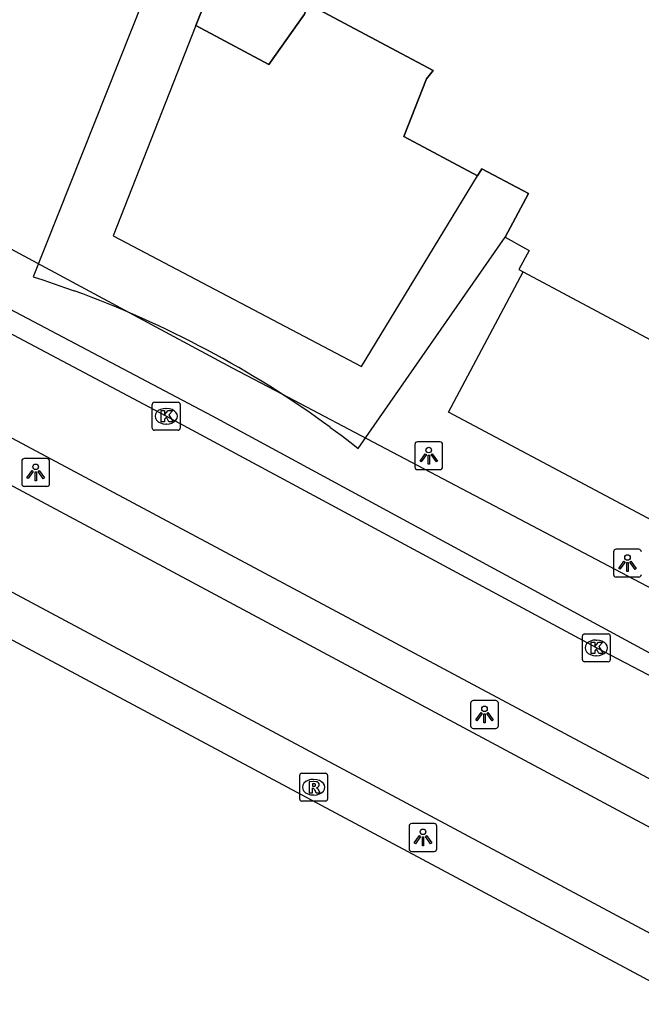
# Model space of a CAD drawing. Extents: x 159489 to 160304, y 383826 to 384530.
# Drawn here: x 159661.58 to 159683.87, y 384050.19 to 384085.45 of the extents above; entities that cross this region are included whole.
import ezdxf

# ---------------------------------------------------------------- set-up
doc = ezdxf.new("R2010")
doc.units = 0
for name, color, linetype in [('IMGEO_Fietspad_gesloten', 7, 'Continuous'), ('IMGEO_Kolk', 7, 'Continuous'), ('IMGEO_Lichtpunt', 7, 'Continuous'), ('IMGEO_OVBaan_gesloten', 7, 'Continuous'), ('IMGEO_Pand', 7, 'Continuous'), ('IMGEO_Pand_overbouw', 7, 'Continuous'), ('IMGEO_Rijbaan_lokaal_gesloten', 7, 'Continuous'), ('IMGEO_Rioolput', 7, 'Continuous'), ('IMGEO_Voetpad_gesloten', 7, 'Continuous'), ('IMGEO_Voetpad_open', 7, 'Continuous')]:
    doc.layers.add(name, color=color, linetype=linetype)

msp = doc.modelspace()

# ---------------------------------------------------------------- linework, layer by layer
at = {"layer": 'IMGEO_Fietspad_gesloten'}
for points in [[(159693.711, 384060.079), (159674.707, 384070.073), (159670.991, 384072.027), (159669.209, 384072.964), (159665.524, 384074.945), (159661.738, 384076.981), (159654.281, 384080.99), (159642.056, 384087.372)], [(159642.439, 384085.088), (159652.872, 384079.481), (159668.485, 384071.248), (159684.302, 384062.68), (159693.034, 384058.215)]]:
    msp.add_lwpolyline(points, dxfattribs=at)
at = {"layer": 'IMGEO_Kolk'}
for p, q in [((159666.41, 384071.737), (159667.262, 384071.737)), ((159666.335, 384070.811), (159666.335, 384071.663)), ((159666.823, 384071.517), (159666.848, 384071.517)), ((159667.336, 384071.663), (159667.336, 384070.811)), ((159667.262, 384070.737), (159666.41, 384070.737)), ((159666.846, 384070.957), (159666.821, 384070.957)), ((159681.759, 384062.506), (159681.759, 384063.358)), ((159681.834, 384063.432), (159682.686, 384063.432)), ((159682.76, 384063.358), (159682.76, 384062.506)), ((159682.247, 384063.212), (159682.272, 384063.212)), ((159682.27, 384062.652), (159682.245, 384062.652)), ((159682.686, 384062.432), (159681.834, 384062.432))]:
    msp.add_line(p, q, dxfattribs=at)
for points in [[(159666.41, 384071.737), (159667.262, 384071.737)], [(159666.335, 384070.811), (159666.335, 384071.663)], [(159666.656, 384071.437), (159666.779, 384071.437), (159666.779, 384071.286), (159666.909, 384071.437), (159667.073, 384071.437), (159666.927, 384071.286), (159667.08, 384071.037), (159666.928, 384071.037), (159666.843, 384071.201), (159666.779, 384071.134), (159666.779, 384071.037), (159666.656, 384071.037), (159666.656, 384071.437)], [(159667.336, 384071.663), (159667.336, 384070.811)], [(159667.262, 384070.737), (159666.41, 384070.737)], [(159681.759, 384062.506), (159681.759, 384063.358)], [(159681.834, 384063.432), (159682.686, 384063.432)], [(159682.76, 384063.358), (159682.76, 384062.506)], [(159682.08, 384063.132), (159682.203, 384063.132), (159682.203, 384062.981), (159682.333, 384063.132), (159682.497, 384063.132), (159682.351, 384062.981), (159682.504, 384062.732), (159682.352, 384062.732), (159682.267, 384062.896), (159682.203, 384062.829), (159682.203, 384062.732), (159682.08, 384062.732), (159682.08, 384063.132)], [(159682.686, 384062.432), (159681.834, 384062.432)]]:
    msp.add_lwpolyline(points, dxfattribs=at)
for centre, start, end in [((159666.412, 384071.661), 91.552, 178.448), ((159666.412, 384071.661), 91.552, 178.448), ((159667.26, 384071.661), 1.552, 88.448), ((159667.26, 384071.661), 1.552, 88.448), ((159666.412, 384070.813), 181.552, 268.448), ((159666.412, 384070.813), 181.552, 268.448), ((159667.26, 384070.813), 271.552, 358.448), ((159667.26, 384070.813), 271.552, 358.448), ((159681.836, 384063.356), 91.552, 178.448), ((159681.836, 384063.356), 91.552, 178.448), ((159682.684, 384063.356), 1.552, 88.448), ((159682.684, 384063.356), 1.552, 88.448), ((159681.836, 384062.508), 181.552, 268.448), ((159681.836, 384062.508), 181.552, 268.448), ((159682.684, 384062.508), 271.552, 358.448), ((159682.684, 384062.508), 271.552, 358.448)]:
    msp.add_arc(centre, 0.0765, start, end, dxfattribs=at)
for centre, major_axis, ratio, start_param, end_param in [((159666.822, 384071.237), (-0.387, 0.002), 0.722429, 4.712389, 7.853982), ((159666.847, 384071.237), (-0.39, 0.002), 0.717154, 1.570796, 4.712389), ((159682.246, 384062.932), (-0.387, 0.002), 0.722429, 4.712389, 7.853982), ((159682.271, 384062.932), (-0.39, 0.002), 0.717154, 1.570796, 4.712389)]:
    msp.add_ellipse(centre, major_axis=major_axis, ratio=ratio, start_param=start_param, end_param=end_param, dxfattribs=at)
at = {"layer": 'IMGEO_Lichtpunt'}
for p, q in [((159675.751, 384070.225), (159675.751, 384069.418)), ((159675.751, 384070.225), (159675.751, 384069.418)), ((159676.653, 384070.32), (159675.845, 384070.32)), ((159676.653, 384070.32), (159675.845, 384070.32)), ((159676.747, 384069.418), (159676.747, 384070.225)), ((159676.747, 384069.418), (159676.747, 384070.225)), ((159661.655, 384069.625), (159661.655, 384068.818)), ((159661.655, 384069.625), (159661.655, 384068.818)), ((159662.557, 384069.72), (159661.749, 384069.72)), ((159662.557, 384069.72), (159661.749, 384069.72)), ((159662.651, 384068.818), (159662.651, 384069.625)), ((159662.651, 384068.818), (159662.651, 384069.625)), ((159675.845, 384069.324), (159676.653, 384069.324)), ((159675.845, 384069.324), (159676.653, 384069.324)), ((159661.749, 384068.724), (159662.557, 384068.724)), ((159661.749, 384068.724), (159662.557, 384068.724)), ((159683.779, 384066.469), (159682.971, 384066.469)), ((159683.779, 384066.469), (159682.971, 384066.469)), ((159682.877, 384066.374), (159682.877, 384065.567)), ((159682.877, 384066.374), (159682.877, 384065.567)), ((159682.971, 384065.473), (159683.779, 384065.473)), ((159682.971, 384065.473), (159683.779, 384065.473)), ((159677.75, 384060.947), (159677.75, 384060.14)), ((159677.75, 384060.947), (159677.75, 384060.14)), ((159678.652, 384061.042), (159677.844, 384061.042)), ((159678.652, 384061.042), (159677.844, 384061.042)), ((159678.746, 384060.14), (159678.746, 384060.947)), ((159678.746, 384060.14), (159678.746, 384060.947)), ((159677.844, 384060.046), (159678.652, 384060.046)), ((159677.844, 384060.046), (159678.652, 384060.046)), ((159676.446, 384056.633), (159675.638, 384056.633)), ((159676.446, 384056.633), (159675.638, 384056.633)), ((159675.544, 384056.538), (159675.544, 384055.731)), ((159675.544, 384056.538), (159675.544, 384055.731)), ((159676.54, 384055.731), (159676.54, 384056.538)), ((159676.54, 384055.731), (159676.54, 384056.538)), ((159675.638, 384055.637), (159676.446, 384055.637)), ((159675.638, 384055.637), (159676.446, 384055.637))]:
    msp.add_line(p, q, dxfattribs=at)
for points in [[(159676.125, 384069.889), (159676.164, 384069.861), (159675.976, 384069.599), (159675.938, 384069.626), (159676.125, 384069.889)], [(159676.227, 384069.841), (159676.274, 384069.841), (159676.274, 384069.519), (159676.227, 384069.519), (159676.227, 384069.841)], [(159676.337, 384069.861), (159676.375, 384069.888), (159676.562, 384069.626), (159676.523, 384069.598), (159676.337, 384069.861)], [(159662.029, 384069.289), (159662.068, 384069.261), (159661.88, 384068.999), (159661.842, 384069.026), (159662.029, 384069.289)], [(159662.241, 384069.261), (159662.279, 384069.288), (159662.466, 384069.026), (159662.427, 384068.998), (159662.241, 384069.261)], [(159662.131, 384069.241), (159662.178, 384069.241), (159662.178, 384068.919), (159662.131, 384068.919), (159662.131, 384069.241)], [(159683.251, 384066.038), (159683.29, 384066.01), (159683.102, 384065.748), (159683.064, 384065.775), (159683.251, 384066.038)], [(159683.353, 384065.99), (159683.4, 384065.99), (159683.4, 384065.668), (159683.353, 384065.668), (159683.353, 384065.99)], [(159683.463, 384066.01), (159683.501, 384066.037), (159683.688, 384065.775), (159683.649, 384065.747), (159683.463, 384066.01)], [(159678.124, 384060.611), (159678.163, 384060.583), (159677.975, 384060.321), (159677.937, 384060.348), (159678.124, 384060.611)], [(159678.226, 384060.563), (159678.273, 384060.563), (159678.273, 384060.241), (159678.226, 384060.241), (159678.226, 384060.563)], [(159678.336, 384060.583), (159678.374, 384060.61), (159678.561, 384060.348), (159678.522, 384060.32), (159678.336, 384060.583)], [(159675.918, 384056.202), (159675.957, 384056.174), (159675.769, 384055.912), (159675.731, 384055.939), (159675.918, 384056.202)], [(159676.02, 384056.154), (159676.067, 384056.154), (159676.067, 384055.832), (159676.02, 384055.832), (159676.02, 384056.154)], [(159676.13, 384056.174), (159676.168, 384056.201), (159676.355, 384055.939), (159676.316, 384055.911), (159676.13, 384056.174)]]:
    msp.add_lwpolyline(points, dxfattribs=at)
for centre in [(159676.25, 384070.023), (159662.154, 384069.423), (159683.376, 384066.172), (159678.249, 384060.745), (159676.043, 384056.336)]:
    msp.add_circle(centre, 0.0994, dxfattribs=at)
for centre, start, end in [((159675.845, 384070.225), 90, 180), ((159675.845, 384070.225), 90, 180), ((159676.653, 384070.225), 0, 90), ((159676.653, 384070.225), 0, 90), ((159661.749, 384069.625), 90, 180), ((159661.749, 384069.625), 90, 180), ((159662.557, 384069.625), 0, 90), ((159662.557, 384069.625), 0, 90), ((159675.845, 384069.418), 180, 270), ((159675.845, 384069.418), 180, 270), ((159676.653, 384069.418), 270, 0), ((159676.653, 384069.418), 270, 360), ((159661.749, 384068.818), 180, 270), ((159661.749, 384068.818), 180, 270), ((159662.557, 384068.818), 270, 0), ((159662.557, 384068.818), 270, 360), ((159682.971, 384066.374), 90, 180), ((159682.971, 384066.374), 90, 180), ((159683.779, 384066.374), 0, 90), ((159683.779, 384066.374), 0, 90), ((159682.971, 384065.567), 180, 270), ((159682.971, 384065.567), 180, 270), ((159683.779, 384065.567), 270, 0), ((159683.779, 384065.567), 270, 360), ((159677.844, 384060.947), 90, 180), ((159677.844, 384060.947), 90, 180), ((159678.652, 384060.947), 0, 90), ((159678.652, 384060.947), 0, 90), ((159677.844, 384060.14), 180, 270), ((159677.844, 384060.14), 180, 270), ((159678.652, 384060.14), 270, 0), ((159678.652, 384060.14), 270, 360), ((159675.638, 384056.538), 90, 180), ((159675.638, 384056.538), 90, 180), ((159676.446, 384056.538), 0, 90), ((159676.446, 384056.538), 0, 90), ((159675.638, 384055.731), 180, 270), ((159675.638, 384055.731), 180, 270), ((159676.446, 384055.731), 270, 0), ((159676.446, 384055.731), 270, 360)]:
    msp.add_arc(centre, 0.0946, start, end, dxfattribs=at)
at = {"layer": 'IMGEO_OVBaan_gesloten'}
for points in [[(159693.976, 384051.25), (159656.977, 384071.043), (159654.816, 384072.267)], [(159778.419, 384002.326), (159655.116, 384068.233), (159654.047, 384068.903), (159653.178, 384069.297)]]:
    msp.add_lwpolyline(points, dxfattribs=at)
at = {"layer": 'IMGEO_Pand'}
for points in [[(159646.595, 384099.129), (159666.48, 384088.565), (159668.739, 384087.365), (159667.902, 384085.242)], [(159667.902, 384085.242), (159670.52, 384083.843), (159671.791, 384085.653), (159671.911, 384086.023), (159676.411, 384083.632), (159676.17, 384083.332), (159675.362, 384081.263), (159678.003, 384079.855)], [(159678.003, 384079.855), (159678.156, 384080.106), (159679.824, 384079.218), (159678.985, 384077.655), (159679.718, 384077.255), (159679.854, 384077.181), (159679.478, 384076.499), (159679.636, 384076.415)], [(159679.636, 384076.415), (159700.953, 384065.041), (159702.586, 384068.177), (159702.766, 384068.085)]]:
    msp.add_lwpolyline(points, dxfattribs=at)
at = {"layer": 'IMGEO_Pand_overbouw'}
for points in [[(159679.824, 384079.218), (159678.156, 384080.106), (159678.003, 384079.855), (159675.362, 384081.263), (159676.17, 384083.332), (159676.411, 384083.632), (159671.911, 384086.023), (159671.791, 384085.653), (159670.52, 384083.843), (159667.902, 384085.242), (159668.739, 384087.365), (159666.881, 384088.352), (159662.062, 384076.234), (159662.407, 384076.122), (159662.817, 384075.986), (159663.226, 384075.844), (159663.537, 384075.733)], [(159672.708, 384070.846), (159673.103, 384070.553), (159673.462, 384070.28), (159673.713, 384070.085), (159678.985, 384077.655), (159679.824, 384079.218)]]:
    msp.add_lwpolyline(points, dxfattribs=at)
msp.add_arc((159650.927, 384041.02), 36.933, 53.8604, 70.0355, dxfattribs=at)
at = {"layer": 'IMGEO_Rijbaan_lokaal_gesloten'}
for points in [[(159692.672, 384057.392), (159691.913, 384057.89), (159682.26, 384062.932), (159666.836, 384071.237), (159650.603, 384079.842), (159644.461, 384082.665)], [(159692.099, 384053.993), (159649.297, 384076.854), (159645.19, 384078.814)], [(159651.039, 384068.82), (159654.602, 384066.798), (159694.996, 384045.215), (159777.713, 384001.02)]]:
    msp.add_lwpolyline(points, dxfattribs=at)
at = {"layer": 'IMGEO_Rioolput'}
for p, q in [((159671.621, 384057.511), (159671.621, 384058.363)), ((159671.696, 384058.437), (159672.548, 384058.437)), ((159672.622, 384058.363), (159672.622, 384057.511)), ((159672.109, 384058.217), (159672.134, 384058.217)), ((159672.132, 384057.657), (159672.107, 384057.657)), ((159672.548, 384057.437), (159671.696, 384057.437))]:
    msp.add_line(p, q, dxfattribs=at)
for points in [[(159671.621, 384057.511), (159671.621, 384058.363)], [(159671.696, 384058.437), (159672.548, 384058.437)], [(159672.622, 384058.363), (159672.622, 384057.511)], [(159672.21, 384058.135), (159671.958, 384058.137), (159671.958, 384057.737)], [(159672.136, 384058.056), (159672.082, 384058.056), (159672.082, 384057.975)], [(159671.958, 384057.737), (159672.082, 384057.737), (159672.082, 384057.899), (159672.093, 384057.899)], [(159672.082, 384057.975), (159672.134, 384057.975)], [(159672.14, 384057.87), (159672.211, 384057.737), (159672.351, 384057.737), (159672.286, 384057.863)], [(159672.548, 384057.437), (159671.696, 384057.437)]]:
    msp.add_lwpolyline(points, dxfattribs=at)
for centre, radius, start, end in [((159671.698, 384058.361), 0.0765, 91.552, 178.448), ((159671.698, 384058.361), 0.0765, 91.552, 178.448), ((159672.546, 384058.361), 0.0765, 1.552, 88.448), ((159672.546, 384058.361), 0.0765, 1.552, 88.448), ((159672.118, 384058.164), 0.19, 274.7715, 282.9687), ((159672.142, 384057.96), 0.0964, 77.0061, 93.1865), ((159672.156, 384058.017), 0.0378, 276.6634, 79.6772), ((159672.209, 384058.025), 0.109, 350.3612, 89.416), ((159672.207, 384058.025), 0.112, 277.5842, 350.9817), ((159672.092, 384057.846), 0.0533, 26.0293, 88.6989), ((159672.191, 384057.81), 0.108, 29.5134, 73.7905), ((159671.698, 384057.513), 0.0765, 181.552, 268.448), ((159671.698, 384057.513), 0.0765, 181.552, 268.448), ((159672.546, 384057.513), 0.0765, 271.552, 358.448), ((159672.546, 384057.513), 0.0765, 271.552, 358.448)]:
    msp.add_arc(centre, radius, start, end, dxfattribs=at)
for centre, major_axis, ratio, start_param, end_param in [((159672.108, 384057.937), (-0.387, 0.002), 0.722429, 4.712389, 7.853982), ((159672.133, 384057.937), (-0.39, 0.002), 0.717154, 1.570796, 4.712389)]:
    msp.add_ellipse(centre, major_axis=major_axis, ratio=ratio, start_param=start_param, end_param=end_param, dxfattribs=at)
at = {"layer": 'IMGEO_Voetpad_gesloten'}
msp.add_lwpolyline([(159702.766, 384068.085), (159698.405, 384059.987), (159676.961, 384071.381), (159679.636, 384076.415)], dxfattribs=at)
at = {"layer": 'IMGEO_Voetpad_open'}
msp.add_lwpolyline([(159667.902, 384085.242), (159664.931, 384077.706), (159673.838, 384073.023), (159678.003, 384079.855)], dxfattribs=at)

doc.saveas('drawing.dxf')
